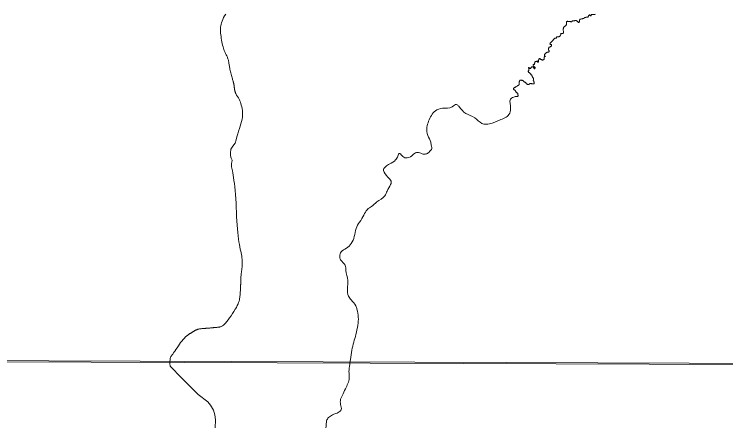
# Model space of a CAD drawing. Extents: x -1643653 to 4543381, y 1624270 to 13878484.
# Drawn here: x 604455 to 607038, y 8909688 to 8911165 of the extents above; entities that cross this region are included whole.
import ezdxf

# ---------------------------------------------------------------- set-up
doc = ezdxf.new("R2010")
doc.units = 0
doc.header["$LTSCALE"] = 200
doc.layers.add('6', color=7, linetype='Continuous', lineweight=13)
doc.layers.add('60', color=7, linetype='Continuous', lineweight=13)

msp = doc.modelspace()

# ---------------------------------------------------------------- linework, layer by layer
at = {"layer": '6'}
msp.add_line((574653.9, 8910009.3), (626625.7, 8909822.1), dxfattribs=at)
msp.add_lwpolyline([(607600.8, 8920952.4), (596639.8, 8920989.8), (596608.8, 8909934.4), (607569.8, 8909894.9)], close=True, dxfattribs=at)
for points in [[(605253.1, 8910905.3), (605252.9, 8910906.7), (605252.6, 8910908.2), (605252.3, 8910909.6), (605252, 8910911.1), (605251.7, 8910912.7), (605251.3, 8910914.2), (605251, 8910915.9), (605250.5, 8910917.7), (605250, 8910919.6), (605249.4, 8910921.8), (605248.7, 8910924.3), (605247.9, 8910927.2), (605247, 8910930.4), (605245.9, 8910934.1), (605244.8, 8910938.1), (605243.6, 8910942.3), (605242.4, 8910946.8), (605241.2, 8910951.3), (605240.1, 8910955.9), (605239, 8910960.3), (605238.1, 8910964.6), (605237.3, 8910968.7), (605236.7, 8910972.4), (605236.1, 8910976), (605235.6, 8910979.4), (605235.2, 8910982.6), (605234.7, 8910985.8), (605234.3, 8910988.8), (605233.7, 8910991.7), (605233.1, 8910994.6), (605232.4, 8910997.4), (605231.6, 8911000.2), (605230.8, 8911003), (605229.8, 8911005.8), (605228.7, 8911008.5), (605227.6, 8911011.2), (605226.3, 8911013.9), (605225, 8911016.6), (605223.6, 8911019.3), (605222.2, 8911022.2), (605220.7, 8911025.3), (605219.1, 8911028.6), (605217.6, 8911032.4), (605216.1, 8911036.5), (605214.6, 8911041.2), (605213.1, 8911046.4), (605211.6, 8911052), (605210.3, 8911058.1), (605209, 8911064.3), (605207.8, 8911070.7), (605206.7, 8911077.2), (605205.7, 8911083.5), (605204.8, 8911089.6), (605204.2, 8911095.5), (605203.7, 8911101.1), (605203.4, 8911106.5), (605203.4, 8911111.9), (605203.8, 8911117.2), (605204.5, 8911122.6), (605205.7, 8911128.1), (605207.3, 8911133.9), (605209.4, 8911139.8), (605212.1, 8911146), (605215.2, 8911152.3), (605218.9, 8911158.7), (605223, 8911165.1)], [(606508.9, 8911146), (606508.1, 8911144.9), (606507.6, 8911143.8), (606507.5, 8911142.6), (606507.3, 8911141.4), (606507, 8911140), (606506.6, 8911138.6), (606506.5, 8911137.4), (606506.1, 8911136.5), (606505.4, 8911135.7), (606504.3, 8911135.2), (606503.2, 8911135.2), (606502.1, 8911135.5), (606501.2, 8911136.2), (606500.5, 8911137.1), (606499.8, 8911138), (606499.2, 8911138.8), (606498.4, 8911139.7), (606497.5, 8911140.6), (606496.6, 8911141.2), (606495.4, 8911141.8), (606494.2, 8911142), (606493.2, 8911142.4), (606492, 8911142.4), (606490.8, 8911142.2), (606489.6, 8911141.5), (606488.7, 8911140.8), (606487.7, 8911140.3), (606486.6, 8911140.3), (606485.3, 8911140.4), (606484.1, 8911140.4), (606482.9, 8911140.6), (606481.9, 8911140.4), (606480.5, 8911139.9), (606479.6, 8911139.4), (606479.1, 8911138.4), (606478.6, 8911137.2)], [(606523.3, 8911148.5), (606522.7, 8911148.7), (606521.7, 8911148.7), (606520.5, 8911148.8), (606519.2, 8911148.8), (606517.7, 8911148.5), (606516.5, 8911148.2), (606515.2, 8911147.9), (606513.8, 8911147.5), (606512.5, 8911147.3), (606510.9, 8911147.1), (606509.9, 8911146.5), (606508.9, 8911146)], [(606546.4, 8911159.8), (606543.8, 8911162.4), (606542.8, 8911162.4), (606541.9, 8911161.8), (606541.2, 8911160.9), (606540.7, 8911159.7), (606540.1, 8911158.3), (606539.5, 8911157.1), (606538.9, 8911156.1), (606538.3, 8911155.1), (606537.3, 8911154.6), (606536.2, 8911154.3), (606535.1, 8911154.3), (606533.9, 8911154.5), (606532.7, 8911154.2), (606531.5, 8911153.9), (606530.6, 8911153.4), (606529.6, 8911152.9), (606528.4, 8911153), (606526.9, 8911153.1), (606525.7, 8911153.1), (606524.9, 8911152.1), (606524.6, 8911151.1), (606524.2, 8911150), (606523.3, 8911148.5)], [(606565.2, 8911164.3), (606562.9, 8911163.6), (606560, 8911163.1), (606557, 8911163.1), (606553.2, 8911163.7), (606551.7, 8911163.8), (606550.6, 8911164.1), (606549.5, 8911164.1), (606549.3, 8911163), (606549.5, 8911161.9), (606549.8, 8911160.5), (606549.8, 8911159.5), (606548.8, 8911159), (606547.4, 8911159.4), (606546.4, 8911159.8)], [(606478.6, 8911137.2), (606477.8, 8911136.5), (606476.1, 8911136.5), (606475.1, 8911136.8), (606474.5, 8911137.8), (606473.7, 8911138.5), (606472.7, 8911138.6), (606471.6, 8911138.6), (606470.5, 8911138.6), (606469.2, 8911138.5), (606468, 8911138.5), (606466.6, 8911138.5), (606465.3, 8911138.7), (606464.4, 8911139.4), (606463.2, 8911139.2), (606462.2, 8911138.7), (606461.1, 8911137.9), (606460.5, 8911136.9), (606460.3, 8911135.8), (606460.2, 8911134.3), (606460.2, 8911133.3), (606460.2, 8911132.3), (606460.2, 8911130.9), (606460, 8911129.1), (606459.7, 8911127.6), (606459.3, 8911126.6), (606458.8, 8911125.3), (606458.3, 8911124.3), (606457.3, 8911123.3), (606456.2, 8911122.4), (606455, 8911121.5), (606454.1, 8911120.8), (606453, 8911120), (606452.1, 8911119.6), (606451.2, 8911118.8), (606450.6, 8911117.9), (606449.6, 8911116.1), (606449.4, 8911115.1), (606448.8, 8911114), (606448.5, 8911112.9), (606448.2, 8911111.8), (606448, 8911110.6), (606448, 8911109.3), (606448, 8911108.2), (606448.1, 8911107.1), (606448.3, 8911106.1), (606448.3, 8911105), (606448.6, 8911103.6), (606448.8, 8911102.4), (606448.9, 8911101.3), (606449, 8911100.2), (606448.8, 8911098.2), (606448.5, 8911097.1), (606448.1, 8911096.2), (606447.3, 8911095.5), (606446.3, 8911095), (606445, 8911094.6), (606443.6, 8911094.6), (606442.6, 8911094.8), (606441.5, 8911094.7), (606440.2, 8911094.2), (606439.2, 8911093.5), (606438.7, 8911092), (606438.8, 8911090.9), (606437.7, 8911086.4)], [(606437.7, 8911086.4), (606436.7, 8911085.7), (606435.7, 8911085.1), (606434.8, 8911084.3), (606433.9, 8911083.7), (606432.6, 8911083.1), (606431.2, 8911083), (606429.6, 8911082.8), (606428.4, 8911082.8), (606427, 8911082.7), (606425.5, 8911082.4), (606424.5, 8911082.1), (606423.5, 8911081.4), (606423.2, 8911080.4), (606423.1, 8911079.4), (606422.8, 8911078.2), (606422.1, 8911077.2), (606419.9, 8911077.3), (606417.2, 8911077.7), (606411.5, 8911071.7), (606411.2, 8911070.5), (606411.4, 8911069.6), (606410.7, 8911068.7), (606409.7, 8911068.2), (606408.6, 8911067.8), (606408.5, 8911066.7), (606406.7, 8911065.4)], [(606406.7, 8911065.4), (606400.1, 8911059.2), (606399.5, 8911057.2), (606401.8, 8911055), (606403.3, 8911054.8), (606404.4, 8911054.7), (606405.1, 8911053.8), (606405.4, 8911052.8), (606405.7, 8911051.6), (606405.6, 8911050.5), (606405.4, 8911049.3), (606404.8, 8911048.4), (606404, 8911047.8), (606403.2, 8911047.2), (606402, 8911046.9), (606400.9, 8911046.2), (606400.1, 8911045.6), (606399.2, 8911044.9), (606398.2, 8911045.1), (606397.2, 8911045.3), (606396.2, 8911044.6), (606395.7, 8911043.7), (606395.6, 8911042.5), (606395.5, 8911041.2), (606395.2, 8911039.7), (606395, 8911038.4), (606395, 8911036.9), (606394.9, 8911035.7), (606394.9, 8911034.7), (606395.6, 8911033.7), (606396.1, 8911032.9), (606396.5, 8911031.8), (606396.5, 8911030.7), (606396.5, 8911029.3), (606396.2, 8911028.2), (606395.5, 8911027.3), (606394.5, 8911027.1), (606393.4, 8911026.9), (606391.9, 8911026.7), (606390.8, 8911026.6), (606389.3, 8911026.3), (606388.2, 8911026), (606387.2, 8911025.3), (606386, 8911024.6), (606385.3, 8911023.6), (606384.6, 8911022.6), (606384, 8911021.7), (606383.1, 8911020.5), (606382.2, 8911019.8), (606381.2, 8911019.2), (606380.4, 8911018.4), (606379.8, 8911017.3), (606379.6, 8911015.9), (606379.7, 8911014.8), (606380.4, 8911013.5), (606381.4, 8911012.9), (606382.6, 8911012.8), (606383.2, 8911011.9), (606382.6, 8911011.1), (606381.8, 8911010.5), (606380.7, 8911010.1), (606379.8, 8911009.4), (606379, 8911008.5), (606378.7, 8911007.3), (606378.6, 8911006.1)], [(606346.5, 8910992.8), (606346.4, 8910992.2), (606346, 8910991.2), (606345.3, 8910990.2), (606344.8, 8910989.3), (606344.8, 8910988.2), (606344.2, 8910987.3)], [(606351.6, 8910993.3), (606350.5, 8910993.2), (606349.3, 8910993.2), (606348.1, 8910993.2), (606346.5, 8910992.8)], [(606362.9, 8911004), (606362.1, 8911003.6), (606361.2, 8911002.6), (606360, 8911001.3), (606359.6, 8911000.4), (606359.2, 8910999.4), (606358.7, 8910998.4), (606358.5, 8910997.2), (606358.3, 8910997.1), (606358.2, 8910994.1), (606358.2, 8910993.1), (606358.2, 8910992.1), (606357.6, 8910990.9), (606356.7, 8910990.4), (606355.6, 8910990.1), (606355, 8910991), (606354.8, 8910992), (606355.1, 8910993.1), (606355.2, 8910994.1), (606354.4, 8910994.9), (606353.3, 8910994.4), (606352.4, 8910993.8), (606351.6, 8910993.3)], [(606378.6, 8911006.1), (606378.8, 8911005.1), (606378.9, 8911004), (606378.9, 8911002.7), (606378.9, 8911001.7), (606378.6, 8911000.7), (606377.8, 8910999.9), (606376.9, 8910999.2), (606375.8, 8910998.8), (606374.6, 8910998.6), (606373.3, 8910998.2), (606371.7, 8910998.3), (606370.7, 8910998.6), (606369.8, 8910999.2), (606368.9, 8911000.1), (606367.9, 8911000.5), (606366.2, 8911000.7), (606365.2, 8911001.4), (606364.5, 8911002.1), (606363.9, 8911003), (606362.8, 8911004)], [(606344.9, 8910967.8), (606344.4, 8910966.9), (606343, 8910966.8), (606342, 8910967.2), (606341.6, 8910968.1), (606341.4, 8910969.1), (606340.8, 8910970.2), (606340.4, 8910971.3), (606339.4, 8910972.5), (606338.6, 8910973.1), (606337.6, 8910973.5), (606336.6, 8910973.6), (606335.3, 8910973.4), (606334.2, 8910973.2), (606333.4, 8910972.5), (606332.3, 8910971.8), (606331.4, 8910970.7), (606330.7, 8910969.7), (606329.9, 8910968.8), (606329.2, 8910968), (606328.2, 8910967.7), (606327.2, 8910967.8), (606326.2, 8910968.2), (606325.5, 8910969.1), (606324.8, 8910970), (606324.2, 8910970.8), (606323.2, 8910971.3), (606322.2, 8910970.4), (606322.4, 8910969.3), (606322.7, 8910968.3), (606323.1, 8910967.3), (606323.2, 8910966.2), (606323.5, 8910964.8), (606323.6, 8910963.8), (606323.6, 8910962.5), (606323.5, 8910961.2), (606323.2, 8910960.2), (606322.3, 8910959.5), (606321.4, 8910958.8), (606320.9, 8910957.9), (606321, 8910956.3), (606321.5, 8910955.1), (606322.3, 8910954.4), (606323.3, 8910953.5), (606324.3, 8910952.7), (606325.3, 8910952.1), (606326.3, 8910951.4), (606327, 8910950.5), (606327.8, 8910949.5), (606328.5, 8910948.6), (606329.2, 8910947.6), (606330.1, 8910946.8), (606330.8, 8910945.8), (606331.7, 8910944.9), (606332.6, 8910944.2), (606333.6, 8910943.2), (606334.1, 8910942.3), (606334.5, 8910941.2), (606335.1, 8910939.8), (606335.8, 8910938.8), (606336.4, 8910937.9), (606336.7, 8910936.9), (606337, 8910935.9), (606337.3, 8910934.8), (606340, 8910930.9)], [(606344.2, 8910987.3), (606343.6, 8910982.9), (606342.5, 8910982.4), (606341.4, 8910982.5), (606341.1, 8910982.7), (606339.8, 8910982.6), (606338.8, 8910982.2), (606338.6, 8910981), (606338.6, 8910979.6)], [(606338.6, 8910979.6), (606339.9, 8910976.1), (606340.4, 8910975.1), (606341.2, 8910974.3), (606342.1, 8910973.8), (606343.8, 8910973.1), (606344.7, 8910972.6), (606345.6, 8910972), (606345.7, 8910970.9), (606345.7, 8910969.8), (606345.4, 8910968.8), (606344.9, 8910967.8)], [(606307.7, 8910917.6), (606306, 8910919.6), (606304.8, 8910920.7), (606304.1, 8910921.6), (606303.2, 8910922.2), (606302.2, 8910922.8), (606301, 8910923.4), (606300.2, 8910924.1), (606299.4, 8910925), (606298.1, 8910925), (606297.1, 8910924.8), (606296.1, 8910924.5), (606294.9, 8910924.5), (606293.9, 8910924.9), (606292.8, 8910925.1), (606291.4, 8910925.2), (606290.3, 8910924.8), (606289.5, 8910922.6), (606289.3, 8910921), (606289.2, 8910919.9), (606288.7, 8910918.8), (606288.2, 8910917.7), (606287.9, 8910916.7), (606288.1, 8910915.7), (606288.2, 8910914.5), (606288.5, 8910912.9), (606288.6, 8910911.8), (606288.7, 8910910.6), (606288.7, 8910909.6), (606288.2, 8910908.7), (606287.4, 8910908.1), (606286.5, 8910907.5), (606285.5, 8910907), (606284.6, 8910906.1), (606283.8, 8910905.4), (606282.6, 8910904.7), (606281.3, 8910904), (606280.3, 8910903.3), (606279, 8910902.7), (606278, 8910902.2), (606276.8, 8910901.8), (606275.5, 8910900.9), (606274.6, 8910900.2), (606273.8, 8910899.5), (606272.9, 8910898.8), (606271.5, 8910898), (606270.5, 8910897.3), (606269.6, 8910896.6), (606268.9, 8910895.6), (606268, 8910894.8), (606267.5, 8910893.9), (606267.5, 8910892.9), (606267.8, 8910891.9), (606268.6, 8910890.9), (606269.6, 8910890.3), (606270.6, 8910889.9), (606271.7, 8910889.3), (606272.8, 8910888.7), (606273.7, 8910888.1), (606274.4, 8910887.3), (606274.9, 8910886.4), (606275.2, 8910885.4), (606275.8, 8910884.5), (606276.1, 8910883.4), (606276.6, 8910882.3)], [(606340, 8910930.9), (606340, 8910929.5), (606339.8, 8910928.3), (606339.8, 8910927.2), (606339.5, 8910924.4), (606339.8, 8910923.4), (606340.4, 8910922.3), (606340.9, 8910921.3), (606341.2, 8910920), (606341.6, 8910919), (606342.1, 8910917.9), (606342.4, 8910916.9), (606342.8, 8910915.9), (606343, 8910914.7), (606343, 8910913.7), (606342.7, 8910912.5), (606341.6, 8910911.6), (606340.4, 8910911.3), (606339.3, 8910911.3), (606338.2, 8910911.6), (606336.7, 8910911.4), (606335.5, 8910911.3), (606334.4, 8910911.8), (606333.5, 8910912.3), (606332.4, 8910912.9), (606330.9, 8910913.5), (606329.8, 8910913.3), (606328.9, 8910913), (606327.7, 8910912.6), (606326.7, 8910912.3), (606325.8, 8910911.7), (606324.5, 8910910.6), (606323.4, 8910909.9), (606321.9, 8910909.8), (606320.7, 8910909.6), (606319.5, 8910909.5), (606318.1, 8910909.9), (606317.1, 8910910.4), (606316.1, 8910911.3), (606315.1, 8910912.3), (606314.1, 8910913.3), (606313.5, 8910914.2), (606312.7, 8910915.3), (606311.9, 8910916.2), (606311, 8910917), (606309.9, 8910917.3), (606307.7, 8910917.6)], [(605277.8, 8910840.6), (605276.1, 8910845.6), (605274.5, 8910849.8), (605273, 8910853.3), (605271.6, 8910856.2), (605270.2, 8910858.6), (605268.9, 8910860.6), (605267.7, 8910862.4), (605266.5, 8910864.1), (605265.4, 8910865.8), (605264.3, 8910867.5), (605263.2, 8910869.2), (605262.3, 8910871.1), (605261.3, 8910872.9), (605260.5, 8910874.7), (605259.7, 8910876.5), (605258.9, 8910878.2), (605258.2, 8910879.9), (605257.6, 8910881.4), (605257.1, 8910882.9), (605256.6, 8910884.3), (605256.2, 8910885.6), (605255.8, 8910886.9), (605255.5, 8910888.2), (605255.2, 8910889.4), (605255, 8910890.7), (605254.8, 8910891.9), (605254.6, 8910893.2), (605254.4, 8910894.5), (605254.3, 8910895.8), (605254.1, 8910897.1), (605254, 8910898.4), (605253.8, 8910899.8), (605253.7, 8910901.1), (605253.5, 8910902.5), (605253.3, 8910903.9), (605253.1, 8910905.3)], [(605277.8, 8910840.6), (605276.1, 8910845.6), (605274.5, 8910849.8), (605273, 8910853.3), (605271.6, 8910856.2), (605270.2, 8910858.6), (605268.9, 8910860.6), (605267.7, 8910862.4), (605266.5, 8910864.1), (605265.4, 8910865.8), (605264.3, 8910867.5), (605263.2, 8910869.2), (605262.3, 8910871.1), (605261.3, 8910872.9), (605260.5, 8910874.7), (605259.7, 8910876.5), (605258.9, 8910878.2), (605258.2, 8910879.9), (605257.6, 8910881.4), (605257.1, 8910882.9), (605256.6, 8910884.3), (605256.2, 8910885.6), (605255.8, 8910886.9), (605255.5, 8910888.2), (605255.2, 8910889.4), (605255, 8910890.7), (605254.8, 8910891.9), (605254.6, 8910893.2), (605254.4, 8910894.5), (605254.3, 8910895.8), (605254.1, 8910897.1), (605254, 8910898.4), (605253.8, 8910899.8), (605253.7, 8910901.1), (605253.5, 8910902.5), (605253.3, 8910903.9), (605253.1, 8910905.3)], [(606276.6, 8910882.3), (606277.2, 8910881.1), (606278, 8910880.4), (606278.9, 8910879.7), (606279.9, 8910879.3), (606280.8, 8910878.8), (606281.9, 8910878.2), (606282.8, 8910877.7), (606283.5, 8910876.7), (606283.8, 8910875.7), (606283.8, 8910874.7), (606283.8, 8910873.7), (606283.8, 8910872.4), (606283.9, 8910870.9), (606283.9, 8910869.6), (606283.9, 8910868.5), (606283.8, 8910867.5), (606283.6, 8910866.3), (606282.8, 8910865.6), (606281.8, 8910865.5), (606280.7, 8910865.6), (606279.7, 8910865.6), (606278.7, 8910865.9), (606277.6, 8910865.9), (606273.8, 8910865.9)], [(605283, 8910255.7), (605283.1, 8910260.6), (605283, 8910265.4), (605282.8, 8910270.2), (605282.3, 8910275.1), (605281.7, 8910280.2), (605280.8, 8910285.6), (605279.8, 8910291.3), (605278.6, 8910297.4), (605277.3, 8910304.1), (605275.8, 8910311.3), (605274.2, 8910319.3), (605272.5, 8910327.9), (605270.9, 8910337.4), (605269.2, 8910347.7), (605267.7, 8910359), (605266.3, 8910371.2), (605265, 8910384.5), (605264, 8910398.8), (605263.2, 8910414), (605262.4, 8910429.8), (605261.8, 8910446), (605261.1, 8910462.3), (605260.4, 8910478.4), (605259.5, 8910494.2), (605258.5, 8910509.4), (605257.3, 8910523.7), (605255.9, 8910537.1), (605254.4, 8910549.5), (605252.8, 8910560.9), (605251.2, 8910571.3), (605249.7, 8910580.5), (605248.2, 8910588.5), (605246.9, 8910595.3), (605245.8, 8910600.9), (605245, 8910605.6), (605244.4, 8910609.7), (605244, 8910613.6), (605244, 8910617.6), (605244.2, 8910622.2), (605244.8, 8910627.6), (605245.7, 8910634.2), (605242.3, 8910642.1), (605240.2, 8910650.3), (605240.2, 8910660.3), (605241.4, 8910675), (605248.8, 8910685.7), (605257.5, 8910696.3), (605260.3, 8910707.9), (605263.3, 8910719.1), (605266.4, 8910729.7), (605269.6, 8910739.6), (605272.7, 8910749), (605275.6, 8910758), (605278.2, 8910766.6), (605280.5, 8910775), (605282.2, 8910783.1), (605283.4, 8910791.2), (605283.9, 8910799.1), (605283.8, 8910806.9), (605283.2, 8910814.5), (605282.2, 8910821.8), (605280.9, 8910828.6), (605279.4, 8910834.9), (605277.8, 8910840.6)], [(605283, 8910255.7), (605283.1, 8910260.6), (605283, 8910265.4), (605282.8, 8910270.2), (605282.3, 8910275.1), (605281.7, 8910280.2), (605280.8, 8910285.6), (605279.8, 8910291.3), (605278.6, 8910297.4), (605277.3, 8910304.1), (605275.8, 8910311.3), (605274.2, 8910319.3), (605272.5, 8910327.9), (605270.9, 8910337.4), (605269.2, 8910347.7), (605267.7, 8910359), (605266.3, 8910371.2), (605265, 8910384.5), (605264, 8910398.8), (605263.2, 8910414), (605262.4, 8910429.8), (605261.8, 8910446), (605261.1, 8910462.3), (605260.4, 8910478.4), (605259.5, 8910494.2), (605258.5, 8910509.4), (605257.3, 8910523.7), (605255.9, 8910537.1), (605254.4, 8910549.5), (605252.8, 8910560.9), (605251.2, 8910571.3), (605249.7, 8910580.5), (605248.2, 8910588.5), (605246.9, 8910595.3), (605245.8, 8910600.9), (605245, 8910605.6), (605244.4, 8910609.7), (605244, 8910613.6), (605244, 8910617.6), (605244.2, 8910622.2), (605244.8, 8910627.6), (605245.7, 8910634.2), (605242.3, 8910642.1), (605240.2, 8910650.3), (605240.2, 8910660.3), (605241.4, 8910675), (605248.8, 8910685.7), (605257.5, 8910696.3), (605260.3, 8910707.9), (605263.3, 8910719.1), (605266.4, 8910729.7), (605269.6, 8910739.6), (605272.7, 8910749), (605275.6, 8910758), (605278.2, 8910766.6), (605280.5, 8910775), (605282.2, 8910783.1), (605283.4, 8910791.2), (605283.9, 8910799.1), (605283.8, 8910806.9), (605283.2, 8910814.5), (605282.2, 8910821.8), (605280.9, 8910828.6), (605279.4, 8910834.9), (605277.8, 8910840.6)], [(605129, 8910021.6), (605130.6, 8910021.9), (605132.2, 8910022.1), (605133.8, 8910022.3), (605135.5, 8910022.5), (605137.2, 8910022.7), (605138.8, 8910022.8), (605140.5, 8910023), (605142.2, 8910023.1), (605143.8, 8910023.2), (605145.5, 8910023.3), (605147.2, 8910023.4), (605149, 8910023.5), (605150.8, 8910023.7), (605152.6, 8910023.8), (605154.4, 8910023.9), (605156.2, 8910024), (605158.1, 8910024.1), (605159.9, 8910024.2), (605161.8, 8910024.3), (605163.6, 8910024.5), (605165.5, 8910024.6), (605167.3, 8910024.8), (605169.1, 8910025), (605171, 8910025.2), (605172.9, 8910025.4), (605174.8, 8910025.6), (605176.8, 8910025.8), (605178.8, 8910026), (605181, 8910026.2), (605183.2, 8910026.4), (605185.6, 8910026.7), (605187.9, 8910026.9), (605190.3, 8910027.1), (605192.7, 8910027.3), (605195.1, 8910027.6), (605197.4, 8910027.9), (605199.7, 8910028.1), (605201.8, 8910028.4), (605204, 8910028.9), (605206.2, 8910029.7), (605208.6, 8910030.9), (605211.3, 8910032.7), (605214.3, 8910035.2), (605217.8, 8910038.6), (605221.8, 8910042.9), (605226.4, 8910048.4), (605231.4, 8910054.8), (605236.8, 8910061.9), (605242.2, 8910069.5), (605247.6, 8910077.3), (605252.7, 8910085.1), (605257.4, 8910092.7), (605261.5, 8910099.8), (605264.8, 8910106.3), (605267.5, 8910112.3), (605269.6, 8910117.7), (605271.2, 8910122.7), (605272.3, 8910127.3), (605273.2, 8910131.7), (605273.8, 8910135.9), (605274.3, 8910140), (605274.7, 8910144.1), (605275.1, 8910148.1), (605275.5, 8910152), (605275.8, 8910155.8), (605276, 8910159.4), (605276.3, 8910162.8), (605276.5, 8910165.9), (605276.6, 8910168.8), (605276.7, 8910171.3), (605276.8, 8910173.5), (605276.9, 8910175.4), (605277, 8910177.2), (605277, 8910178.8), (605277, 8910180.4), (605277, 8910181.8), (605277.1, 8910183.3), (605277.1, 8910184.8), (605277.1, 8910186.4), (605277.1, 8910188), (605277.1, 8910189.8), (605277.2, 8910191.6), (605277.2, 8910193.5), (605277.3, 8910195.6), (605277.3, 8910197.8), (605277.4, 8910200.2), (605277.5, 8910202.8), (605277.7, 8910205.6), (605277.9, 8910208.6), (605278.1, 8910211.7), (605278.4, 8910215.2), (605278.8, 8910218.9), (605279.3, 8910222.8), (605279.8, 8910227), (605280.4, 8910231.5), (605281.1, 8910236.1), (605281.7, 8910240.9), (605282.2, 8910245.8), (605282.6, 8910250.7), (605283, 8910255.7)], [(605082.5, 8909997.1), (605083.8, 8909998.1), (605085.1, 8909999.1), (605086.4, 8910000.1), (605087.8, 8910001), (605089.1, 8910001.8), (605090.4, 8910002.7), (605091.8, 8910003.5), (605093.1, 8910004.3), (605094.5, 8910005.2), (605095.8, 8910006), (605097.2, 8910006.8), (605098.6, 8910007.6), (605100, 8910008.4), (605101.3, 8910009.2), (605102.6, 8910010), (605103.9, 8910010.8), (605105.1, 8910011.6), (605106.3, 8910012.3), (605107.4, 8910013), (605108.5, 8910013.8), (605109.6, 8910014.5), (605110.6, 8910015.1), (605111.7, 8910015.8), (605112.8, 8910016.4), (605113.9, 8910017), (605115, 8910017.6), (605116.2, 8910018.1), (605117.5, 8910018.6), (605118.7, 8910019.1), (605120.1, 8910019.6), (605121.4, 8910020), (605122.9, 8910020.4), (605124.3, 8910020.7), (605125.8, 8910021), (605127.4, 8910021.3), (605129, 8910021.6)], [(605063, 8909842.8), (605020.8, 8909885.9), (605020.2, 8909895.7), (605020.2, 8909903.5), (605020.7, 8909909.7), (605021.5, 8909914.4), (605022.7, 8909918.2), (605024, 8909921.1), (605025.6, 8909923.4), (605027.1, 8909925.5), (605028.7, 8909927.6), (605030.3, 8909929.8), (605031.8, 8909931.9), (605033.3, 8909934), (605034.8, 8909936), (605036.2, 8909938), (605037.5, 8909940), (605038.7, 8909941.8), (605039.9, 8909943.5), (605041, 8909945.1), (605042, 8909946.6), (605042.9, 8909948.1), (605043.8, 8909949.4), (605044.7, 8909950.7), (605045.6, 8909952), (605046.4, 8909953.3), (605047.3, 8909954.5), (605048.1, 8909955.7), (605048.9, 8909956.9), (605049.7, 8909958.1), (605050.5, 8909959.2), (605051.3, 8909960.3), (605052, 8909961.5), (605052.7, 8909962.5), (605053.3, 8909963.6), (605053.9, 8909964.6), (605054.5, 8909965.6), (605055.1, 8909966.6), (605055.7, 8909967.6), (605056.4, 8909968.6), (605057.1, 8909969.7), (605057.8, 8909970.7), (605058.6, 8909971.8), (605059.5, 8909972.9), (605060.4, 8909974), (605061.4, 8909975.1), (605062.4, 8909976.3), (605063.4, 8909977.5), (605064.4, 8909978.6), (605065.5, 8909979.8), (605066.5, 8909981), (605067.5, 8909982.2), (605068.5, 8909983.3), (605069.5, 8909984.5), (605070.5, 8909985.7), (605071.6, 8909986.9), (605072.7, 8909988.1), (605073.8, 8909989.2), (605074.9, 8909990.4), (605076.1, 8909991.6), (605077.4, 8909992.7), (605078.6, 8909993.9), (605079.9, 8909995), (605081.2, 8909996.1), (605082.5, 8909997.1)], [(605184.6, 8909662.2), (605186.2, 8909690.6), (605183.7, 8909709.5), (605178, 8909725.7), (605168.1, 8909744.1), (605157.9, 8909756.1), (605122.3, 8909783.3), (605063, 8909842.8)]]:
    msp.add_lwpolyline(points, dxfattribs=at)
for points in [[(606273.8, 8910865.9), (606257.2, 8910856.2), (606257.2, 8910822.1), (606251.2, 8910800.1), (606217.1, 8910780), (606181, 8910766), (606153, 8910768), (606126.9, 8910788), (606094.8, 8910804.1), (606068.8, 8910830.2), (606061, 8910836.6), (606044.9, 8910828.5), (606009.6, 8910822.9), (605984, 8910814.1), (605969.5, 8910797.3), (605959.1, 8910775.6), (605953.5, 8910753.9), (605956.7, 8910724.2), (605967.1, 8910700.2), (605969.5, 8910684.9), (605971.1, 8910676.9), (605966.3, 8910669.7), (605955.1, 8910659.3), (605943.9, 8910656.1), (605927, 8910660.9), (605911.8, 8910660.9), (605898.2, 8910650.4), (605876.5, 8910642.4), (605862.1, 8910651.2), (605852.5, 8910659.3), (605847.7, 8910649.6), (605839.6, 8910635.2), (605818, 8910620.8), (605802.8, 8910610.3), (605795.5, 8910596.7), (605797.9, 8910591.1), (605814.8, 8910568.6)], [(605814.8, 8910568.6), (605823.6, 8910554.2), (605821.2, 8910546.1), (605808.4, 8910522.1), (605800.3, 8910505.2), (605771.5, 8910482.8), (605752.2, 8910465.9), (605737, 8910455.5), (605724.2, 8910434.6), (605708.9, 8910409.8), (605696.1, 8910385.7), (605689.7, 8910356.8), (605678.5, 8910331.9), (605660.8, 8910314.3), (605641.6, 8910301.4), (605636.8, 8910285.4), (605640, 8910272.6), (605656, 8910252.5), (605659.2, 8910234.1), (605665.6, 8910197.2), (605668.8, 8910140.2), (605678.5, 8910126.6), (605695.3, 8910104.9), (605699.3, 8910092.9), (605704.1, 8910064), (605702.5, 8910035.1), (605695.3, 8910001.4), (605680.9, 8909944.4), (605676.1, 8909910.7), (605670.4, 8909860.4), (605671.2, 8909848.4), (605668, 8909828.3), (605660, 8909809.1), (605648.8, 8909785.8), (605640, 8909766.6), (605640, 8909746.5), (605642.4, 8909728.1), (605631.2, 8909717.6), (605615.1, 8909711.2), (605599.1, 8909701.6), (605590.3, 8909691.2), (605587.8, 8909678.3), (605583.8, 8909644.6), (605577.4, 8909620.6), (605571.8, 8909592.5), (605567, 8909557.2), (605559.8, 8909525.1), (605551.8, 8909509.8), (605545.3, 8909494.6), (605540.5, 8909473.8), (605538.9, 8909449.7), (605533.3, 8909438.4), (605520.5, 8909428), (605509.3, 8909420), (605497.2, 8909413.6)]]:
    msp.add_spline(points, degree=3, dxfattribs=at)
at = {"layer": '60', "lineweight": 25}
msp.add_spline([(814781, 9009175.5), (814787.2, 9009173.4), (814796.9, 9009173.4), (814799.4, 9009172.4), (814805.1, 9009174.5), (814805.6, 9009176.5), (814811.7, 9009179.5), (814811.7, 9009179.5), (814801.5, 9009181), (814790.7, 9009181.5), (814784.1, 9009183.1), (814777.4, 9009185.1), (814778.4, 9009175.5)], degree=3, dxfattribs=at)

doc.saveas('drawing.dxf')
